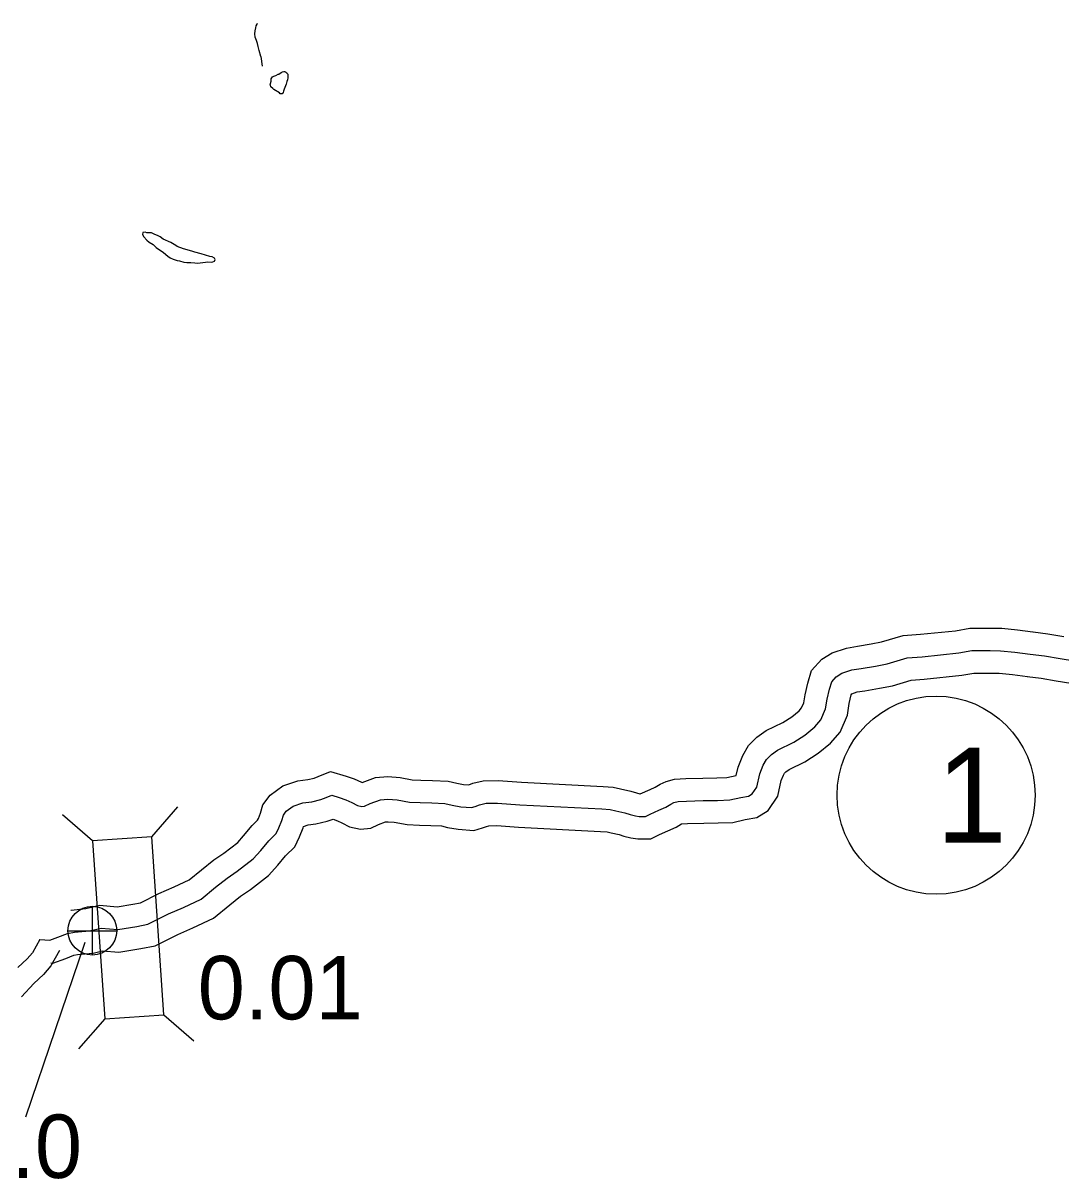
# Model space of a CAD drawing. Extents: x 31699 to 244310, y -8841 to 11474.
# Drawn here: x 92349 to 92810, y -4442 to -3928 of the extents above; entities that cross this region are included whole.
import ezdxf

# ---------------------------------------------------------------- set-up
doc = ezdxf.new("R2010")
doc.units = 0
for name, color, linetype in [('B_Logo', 7, 'Continuous'), ('Level 21', 7, 'Continuous'), ('R_Border Notes', 7, 'Continuous'), ('R_Draft', 7, 'Continuous'), ('R_XS_EARTHWORK_STAGE1', 7, 'Continuous'), ('R_XS_EARTHWORK_STAGE2', 7, 'Continuous'), ('S_WALL', 7, 'Continuous'), ('S_WALL_ANNOT', 7, 'Continuous')]:
    doc.layers.add(name, color=color, linetype=linetype)

msp = doc.modelspace()

# ---------------------------------------------------------------- linework, layer by layer
at = {"layer": 'B_Logo'}
for points in [[(92356.86, -4335.49), (92361.2, -4335.84), (92364.84, -4334.52), (92369.16, -4332.87), (92372.15, -4332.29), (92378.81, -4331.61), (92384.06, -4330.41), (92391.47, -4331.11), (92399.85, -4329.67), (92404.77, -4328.74), (92413.91, -4324.15), (92420.6, -4321.27), (92428.49, -4317.56), (92434.89, -4312.28), (92440.04, -4308.21), (92444.46, -4305.21), (92451.59, -4299.72), (92454.94, -4295.94), (92458.49, -4291.63), (92461.78, -4288.38), (92463.01, -4285.83), (92464.31, -4282.68), (92465.01, -4280.2), (92466.25, -4278.52), (92469.36, -4276.27), (92473.67, -4274.82), (92477.67, -4274.3), (92481.59, -4273.38), (92484.04, -4272.48), (92486.5, -4271.45), (92489.84, -4272.41), (92492.72, -4273.44), (92495.34, -4274.61), (92497.95, -4275.98), (92499.82, -4276.42), (92501.02, -4276.27), (92503.47, -4275.1), (92508.12, -4273.44), (92511.45, -4273.13), (92515.52, -4273.48), (92521.06, -4274.48), (92525.73, -4274.69), (92530.87, -4274.82), (92536.67, -4275.08), (92539.95, -4275.9), (92543.82, -4276.59), (92548.49, -4276.93), (92550.22, -4276.44), (92552.14, -4275.68), (92555, -4274.98), (92560.13, -4274.91), (92570.08, -4275.65), (92606.43, -4277.52), (92610.1, -4277.81), (92612.64, -4278.31), (92616.72, -4279.26), (92619.06, -4279.96), (92621.33, -4280.6), (92623.07, -4280.85), (92625.8, -4280.81), (92627.86, -4279.78), (92631.83, -4278.06), (92634.82, -4276.76), (92637.13, -4275.33), (92638.46, -4274.71), (92640.32, -4274.22), (92644.11, -4274.04), (92651.51, -4273.81), (92657.84, -4273.73), (92663.31, -4273.53), (92668.16, -4272.46), (92671.55, -4271.82), (92673.2, -4270.8), (92675.23, -4267.77), (92676.56, -4261.88), (92678.04, -4258.13), (92679.54, -4255.5), (92681.78, -4253.27), (92684.49, -4251.37), (92691.78, -4247.81), (92696.67, -4244.68), (92701.09, -4241.08), (92703.78, -4237.98), (92705.85, -4233.08), (92706.53, -4228.74), (92707.61, -4224.26), (92708.57, -4221.04), (92710.6, -4218.81), (92713.12, -4217.25), (92717.5, -4215.79), (92721.69, -4215.14), (92727.94, -4214.05), (92733.13, -4213.05), (92742.09, -4210.34), (92748.75, -4209.92), (92765, -4208.24), (92770.85, -4207.17), (92778.92, -4207.2), (92783.58, -4207.27), (92789.92, -4207.92), (92796.67, -4208.7)], [(92796.67, -4208.7), (92803.08, -4209.56), (92809.96, -4210.74), (92816.44, -4211.79)], [(92356.86, -4335.49), (92353.53, -4341.4), (92351.23, -4344.04), (92347.08, -4347.96)]]:
    msp.add_lwpolyline(points, dxfattribs=at)
at = {"layer": 'Level 21'}
for p, q in [((92380.14, -4342.41), (92380.14, -4320.75)), ((92369.3, -4331.58), (92390.97, -4331.58))]:
    msp.add_line(p, q, dxfattribs=at)
msp.add_circle((92380.14, -4331.58), 10.83, dxfattribs=at)
at = {"layer": 'R_Border Notes'}
msp.add_circle((92754.93, -4271.39), 44, dxfattribs=at)
at = {"layer": 'R_Draft'}
for points in [[(92454.91, -3943.28), (92454.28, -3940.68), (92453.85, -3938.82), (92453.44, -3937.49), (92453.02, -3936.23), (92452.47, -3934.7), (92452.31, -3933.17), (92452.43, -3931.9), (92452.75, -3930.56), (92452.94, -3929.69), (92453.39, -3928.95), (92453.52, -3928.48)], [(92454.91, -3943.28), (92455.57, -3947.67)], [(92460.76, -3958.01), (92460.29, -3957.55), (92459.42, -3956.76), (92459.21, -3956.23), (92459.14, -3955.77), (92459.2, -3955.43), (92459.2, -3955.36), (92459.52, -3954.23), (92459.57, -3953.29), (92460.09, -3952.35), (92460.75, -3952.01), (92461.69, -3951.8), (92462.68, -3951.12), (92462.94, -3951.11)], [(92462.94, -3951.11), (92464, -3950.43), (92464.53, -3950.16), (92465.13, -3950.02), (92465.46, -3949.95), (92465.86, -3950.07), (92466.4, -3950.47), (92466.54, -3950.67), (92466.94, -3951.2), (92467.02, -3951.86), (92466.96, -3952.73), (92466.84, -3953.73), (92466.58, -3954.4), (92466.2, -3955.54), (92465.88, -3956.35), (92465.62, -3957.08), (92465.29, -3957.75), (92464.97, -3958.76), (92464.85, -3959.23), (92464.39, -3959.9), (92463.59, -3959.91), (92463.25, -3959.38), (92460.76, -3958.01)], [(92412.96, -4025.01), (92411.62, -4024.42), (92410.2, -4023.37), (92409.4, -4022.92), (92407.59, -4022.21), (92406.38, -4021.69), (92404.31, -4021.58), (92403.65, -4021.39), (92402.85, -4021.47), (92402.58, -4021.54), (92402.39, -4022.41), (92402.94, -4023.47), (92404.36, -4024.85), (92405.37, -4025.77), (92407.18, -4026.75), (92408.53, -4028.13), (92411.76, -4030.36), (92413.65, -4031.94), (92414.72, -4032.72), (92416.06, -4033.31), (92417.87, -4033.88), (92418.87, -4034.07), (92420.81, -4034.71), (92422.15, -4034.76), (92423.95, -4034.81), (92425.62, -4034.99), (92426.82, -4035.1)], [(92426.82, -4035.1), (92430.35, -4034.73), (92431.48, -4034.58), (92432.88, -4034.69), (92433.68, -4034.55), (92434.34, -4034.14), (92434.73, -4033.47), (92434.32, -4032.81), (92433.32, -4032.35), (92432.25, -4032.17), (92430.37, -4031.52), (92428.43, -4030.95), (92425.62, -4030.25), (92424.35, -4029.73), (92420.67, -4028.71), (92417.86, -4027.68), (92417.25, -4027.22), (92415.04, -4025.92), (92411.62, -4024.42)]]:
    msp.add_lwpolyline(points, dxfattribs=at)
at = {"layer": 'R_XS_EARTHWORK_STAGE1'}
for p, q in [((92380.19, -4291.72), (92366.92, -4280.15)), ((92406.53, -4289.91), (92418.09, -4276.64)), ((92385.61, -4370.73), (92374.04, -4384)), ((92411.95, -4368.92), (92425.21, -4380.49))]:
    msp.add_line(p, q, dxfattribs=at)
msp.add_lwpolyline([(92411.95, -4368.92), (92406.53, -4289.91), (92380.19, -4291.72), (92385.61, -4370.73)], close=True, dxfattribs=at)
at = {"layer": 'R_XS_EARTHWORK_STAGE2'}
for points in [[(92370.51, -4322.42), (92370.7, -4322.39), (92377.17, -4321.72), (92383.4, -4320.3), (92391.09, -4321.03), (92398.07, -4319.83), (92401.53, -4319.17), (92409.68, -4315.09), (92416.5, -4312.15), (92423.09, -4309.05), (92428.6, -4304.5), (92434.13, -4300.13), (92438.61, -4297.1), (92444.74, -4292.38), (92447.34, -4289.45), (92451.09, -4284.87), (92453.53, -4282.47), (92453.88, -4281.75), (92454.84, -4279.41), (92455.88, -4275.72), (92459.14, -4271.32), (92464.73, -4267.28), (92471.41, -4265.03), (92475.88, -4264.45), (92478.72, -4263.78), (92480.38, -4263.17), (92485.86, -4260.87), (92492.91, -4262.89), (92496.45, -4264.15), (92499.69, -4265.6), (92499.96, -4265.74), (92505.94, -4263.6), (92511.41, -4263.09), (92516.83, -4263.56), (92522.18, -4264.52), (92526.09, -4264.69), (92531.22, -4264.83), (92538.13, -4265.13), (92542.04, -4266.12), (92545.06, -4266.65), (92547.36, -4266.82), (92549.1, -4266.13), (92553.73, -4264.99), (92560.44, -4264.91), (92570.7, -4265.67), (92607.08, -4267.54), (92611.46, -4267.89), (92614.74, -4268.53), (92619.29, -4269.59), (92621.85, -4270.36), (92623.39, -4270.79), (92623.44, -4270.8), (92627.85, -4268.89), (92630.16, -4267.88), (92632.38, -4266.51), (92635.04, -4265.27), (92638.79, -4264.28), (92643.72, -4264.05), (92651.29, -4263.81), (92657.59, -4263.73), (92662.04, -4263.57), (92666.13, -4262.67), (92666.97, -4258.93), (92669.01, -4253.78), (92671.53, -4249.37), (92675.33, -4245.58), (92679.39, -4242.73), (92686.87, -4239.08), (92690.8, -4236.56), (92694.11, -4233.87), (92695.19, -4232.63), (92696.16, -4230.33), (92696.71, -4226.8), (92697.95, -4221.66), (92699.64, -4215.98), (92704.15, -4211.05), (92708.83, -4208.13), (92715.13, -4206.04), (92720.07, -4205.27), (92726.14, -4204.22), (92730.73, -4203.33), (92740.31, -4200.43), (92747.93, -4199.95), (92763.58, -4198.34), (92769.96, -4197.16), (92779.01, -4197.2), (92784.18, -4197.28), (92791.01, -4197.98), (92797.82, -4198.77)], [(92797.99, -4198.79), (92804.58, -4199.67), (92811.6, -4200.87)], [(92361.7, -4345.91), (92362.55, -4345.98), (92368.33, -4343.89), (92371.91, -4342.52), (92373.6, -4342.2), (92380.44, -4341.49), (92384.71, -4340.51), (92391.85, -4341.19), (92401.62, -4339.51), (92408, -4338.31), (92418.13, -4333.22), (92424.71, -4330.38), (92433.88, -4326.08), (92441.17, -4320.05), (92445.94, -4316.28), (92450.32, -4313.33), (92458.45, -4307.06), (92462.55, -4302.43), (92465.88, -4298.38), (92470.03, -4294.29), (92472.15, -4289.91), (92473.77, -4285.95), (92473.96, -4285.28), (92473.99, -4285.27), (92475.94, -4284.61), (92479.45, -4284.15), (92484.46, -4282.98), (92487.05, -4282.03), (92488.99, -4282.73), (92490.98, -4283.61), (92494.43, -4285.42), (92499.27, -4286.56), (92503.86, -4285.99), (92507.31, -4284.35), (92510.3, -4283.28), (92511.49, -4283.17), (92514.21, -4283.41), (92519.95, -4284.44), (92525.38, -4284.68), (92530.51, -4284.81), (92535.21, -4285.02), (92537.85, -4285.69), (92542.59, -4286.53), (92549.52, -4287.03), (92553.43, -4285.93), (92555.19, -4285.23), (92556.28, -4284.96), (92559.83, -4284.92), (92569.45, -4285.63), (92605.78, -4287.5), (92608.74, -4287.73), (92610.54, -4288.09), (92614.14, -4288.93), (92616.27, -4289.57), (92619.28, -4290.41), (92622.43, -4290.85), (92628.22, -4290.78), (92632.08, -4288.85), (92635.82, -4287.23), (92639.47, -4285.64), (92641.87, -4284.16), (92644.51, -4284.03), (92651.73, -4283.81), (92658.09, -4283.73), (92664.57, -4283.49), (92670.16, -4282.26), (92675.23, -4281.3), (92680.31, -4278.16), (92684.58, -4271.78), (92686.14, -4264.83), (92687.08, -4262.47), (92687.55, -4261.64), (92688.23, -4260.96), (92689.59, -4260.01), (92696.68, -4256.54), (92702.54, -4252.79), (92708.07, -4248.3), (92712.38, -4243.34), (92715.54, -4235.84), (92716.35, -4230.68), (92717.27, -4226.85), (92717.42, -4226.36), (92719.86, -4225.54), (92723.31, -4225), (92729.74, -4223.89), (92735.53, -4222.77), (92743.88, -4220.24), (92749.58, -4219.89), (92766.42, -4218.15), (92771.74, -4217.17), (92778.82, -4217.2), (92782.99, -4217.26), (92788.84, -4217.86), (92795.52, -4218.64)], [(92795.35, -4218.62), (92801.57, -4219.44), (92808.31, -4220.6), (92814.76, -4221.65)], [(92365.57, -4340.39), (92361.74, -4347.21), (92358.45, -4350.98), (92354.21, -4354.98), (92348.72, -4360.97)]]:
    msp.add_lwpolyline(points, dxfattribs=at)
at = {"layer": 'S_WALL_ANNOT'}
msp.add_line((92350.62, -4414.31), (92376.96, -4336.73), dxfattribs=at)

# ---------------------------------------------------------------- texts
at = {"layer": 'R_Border Notes'}
msp.add_text('1', height=42.24, dxfattribs=at).set_placement((92754.93, -4292.51))
at = {"layer": 'S_WALL'}
msp.add_text('0.01', height=28.16, dxfattribs=at).set_placement((92426.94, -4370.96))
at = {"layer": 'S_WALL_ANNOT'}
msp.add_text('0.0', height=28.16, dxfattribs=at).set_placement((92323.21, -4441.41))

doc.saveas('drawing.dxf')
